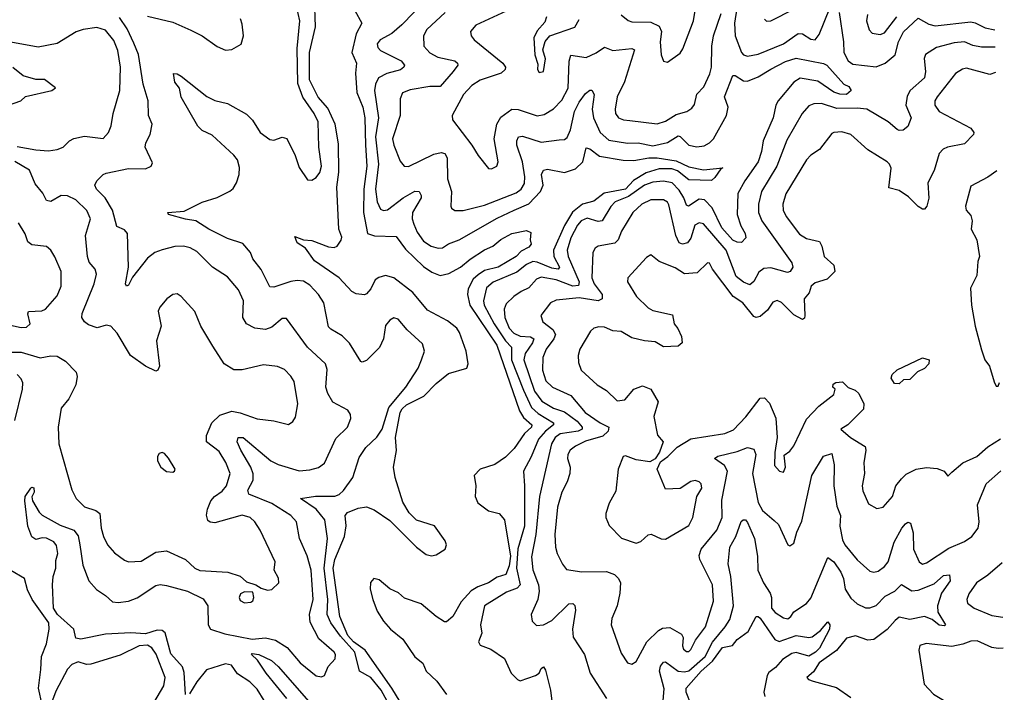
# Model space of a CAD drawing. Extents: x 2056909 to 2160450, y 827444 to 1016825.
# Tile 292 of 501: x 2140058 to 2144734, y 913315 to 916511. Entities that reach past the tile are written whole.
import ezdxf

# ---------------------------------------------------------------- set-up
doc = ezdxf.new("R2010")
doc.units = 0

msp = doc.modelspace()

# ---------------------------------------------------------------- linework, layer by layer
at = {"layer": '0CON10XD'}
for points in [[(2141573.9, 915786.1), (2141571.7, 915921.7), (2141556.8, 916015), (2141520.8, 916090.8), (2141475, 916142.2), (2141434.4, 916225), (2141433.5, 916355), (2141463.2, 916476.8), (2141458.1, 916615)], [(2142915, 916534.4), (2142947.9, 916507.9), (2142965, 916501.5), (2143055, 916498.9), (2143095, 916480.8), (2143106.5, 916455), (2143098.8, 916405), (2143103.6, 916343.6), (2143115, 916313.8), (2143135, 916308.8), (2143195, 916352), (2143207.8, 916372.2), (2143257.5, 916505), (2143279.6, 916645)], [(2141811.8, 913255), (2141775, 913324.7), (2141725, 913384.3), (2141671.2, 913415), (2141648.7, 913505), (2141581, 913581), (2141535.1, 913645.1), (2141517.7, 913685), (2141520.8, 913755), (2141503, 913905), (2141519.2, 914045), (2141507.2, 914135), (2141465.1, 914185.1), (2141392, 914235), (2141462.9, 914247.1), (2141555, 914246.9), (2141575.2, 914254.8), (2141595, 914273.8), (2141639.7, 914335), (2141669.7, 914430.3), (2141701.8, 914478.2), (2141753.7, 914526.3), (2141779.7, 914565), (2141811.4, 914668.6), (2141891.2, 914765), (2141950.3, 914855), (2141965.8, 914894.2), (2141980, 914935), (2141970.2, 914970.2), (2141897.8, 915037.8), (2141855, 915088), (2141835, 915094), (2141815, 915082.5), (2141795, 915057.5), (2141786.1, 914995), (2141767, 914953), (2141705, 914891.9), (2141685, 914884.2), (2141677.3, 914887.3), (2141624.2, 914974.2), (2141588.5, 915008.5), (2141535, 915040), (2141525, 915051.9), (2141501.6, 915165), (2141476.5, 915205), (2141435, 915249.7), (2141405, 915267.8), (2141375, 915271.3), (2141345, 915267.1), (2141265, 915240), (2141245, 915241.4), (2141204.1, 915324.1), (2141165.7, 915375), (2141154.3, 915405), (2141117.5, 915447.5), (2141045, 915471.2), (2140955.5, 915515), (2140895, 915555.4), (2140845, 915562.9), (2140765, 915584.5), (2140761.2, 915595), (2140838.3, 915601.7), (2140925, 915643.8), (2140995, 915666.1), (2141055, 915696.2), (2141071.2, 915708.8), (2141087.3, 915735), (2141099.7, 915775), (2141101.7, 915808.3), (2141091.4, 915845), (2141075, 915866.8), (2140971.7, 915961.7), (2140925, 915984.5), (2140903.6, 916005), (2140825, 916142.5), (2140817.5, 916185), (2140795, 916213.8), (2140787.5, 916255), (2140805, 916254.2), (2140825, 916242.5), (2140946, 916146), (2140985, 916127.1), (2141045, 916111.9), (2141135, 916062.5), (2141163.6, 916033.6), (2141200, 915975), (2141245, 915941.4), (2141265, 915938.6), (2141305, 915952), (2141325.7, 915945.7), (2141365.5, 915865.5), (2141385, 915808.8), (2141425, 915750), (2141445, 915748), (2141465, 915760.8), (2141482.5, 915785), (2141490.4, 915815), (2141478.8, 915905), (2141475, 916026), (2141456.2, 916065), (2141402.5, 916142.5), (2141378.2, 916208.2), (2141374.8, 916374.8), (2141388.8, 916505), (2141371.8, 916575)], [(2141986, 916605), (2141873, 916487), (2141824.5, 916445.5), (2141770, 916415), (2141755, 916396), (2141758.6, 916378.6), (2141770.6, 916365), (2141869.4, 916315), (2141885.6, 916295), (2141882.5, 916285), (2141867, 916273), (2141802, 916255), (2141761.5, 916235), (2141746.8, 916205), (2141742.1, 916175), (2141762.4, 916045), (2141747.3, 915955), (2141761.4, 915825), (2141747.5, 915705), (2141754.9, 915644.9), (2141770.9, 915610.9), (2141785, 915603.9), (2141805, 915607.2), (2141878.8, 915665), (2141935, 915695.4), (2141955, 915694.4), (2141965, 915676.2), (2141963.8, 915665), (2141923, 915595), (2141922.4, 915565), (2141929.5, 915539.5), (2141945, 915501.9), (2141975, 915458.9), (2142012.5, 915435), (2142045, 915425.4), (2142065, 915427.3), (2142093.7, 915446.3), (2142145, 915465.3), (2142325, 915568.3), (2142405.8, 915605.8), (2142475, 915636.1), (2142530.7, 915695), (2142543.9, 915725), (2142536.7, 915775), (2142545, 915795.6), (2142565, 915800.9), (2142645, 915784.3), (2142697.3, 915802.7), (2142731.5, 915835), (2142748.6, 915901.4), (2142765, 915897.3), (2142812, 915862), (2142923.4, 915843.4), (2142975, 915841.5), (2143045, 915854.6), (2143085, 915854.1), (2143175, 915840.6), (2143235, 915811.6), (2143305, 915797.3), (2143396.7, 915806.7), (2143387.5, 915802.5), (2143359.3, 915760.7), (2143342.9, 915747.1), (2143235, 915750.6), (2143182.5, 915792.5), (2143155, 915801.5), (2143095, 915801.7), (2143033.1, 915783.1), (2142972.6, 915747.4), (2142935, 915704.9), (2142834.2, 915685.8), (2142785, 915648.5), (2142730.3, 915635), (2142683.2, 915596.8), (2142645, 915532.9), (2142592.7, 915415), (2142593.9, 915385), (2142622.1, 915335), (2142615, 915325.4), (2142585, 915330.2), (2142515, 915359.3), (2142495, 915362), (2142465, 915347.7), (2142418.1, 915311.9), (2142306.4, 915263.6), (2142275, 915236.4), (2142261.2, 915175), (2142263.7, 915155), (2142311.6, 915065), (2142365, 914985.6), (2142393.4, 914955), (2142393.7, 914895), (2142450.4, 914750.4), (2142488.7, 914668.7), (2142520.3, 914640.3), (2142593.3, 914595), (2142593.1, 914585), (2142554.5, 914555), (2142522, 914518), (2142486.9, 914433.1), (2142449.7, 914365), (2142455.9, 914295), (2142454.8, 914104.8), (2142424.2, 913995.8), (2142417.4, 913905), (2142434.8, 913825), (2142420.6, 913809.4), (2142369.7, 913790.3), (2142264.6, 913725.4), (2142245.8, 913635.8), (2142252.5, 913595), (2142237.5, 913555), (2142245, 913538.8), (2142295, 913520), (2142360, 913475), (2142392.5, 913405), (2142422.5, 913375)], [(2143464.4, 916565), (2143452.2, 916495), (2143455.7, 916435), (2143485, 916354.6), (2143495, 916343.3), (2143515, 916337.5), (2143565, 916347.5), (2143685, 916396.8), (2143755, 916445.3), (2143775, 916443.8), (2143815, 916418.5), (2143835.5, 916414.5), (2143855, 916440.8), (2143905, 916566.2)], [(2140845, 913304.2), (2140838.4, 913408.4), (2140831, 913435), (2140775, 913498.2), (2140748, 913598), (2140735, 913608.4), (2140710.2, 913609.8), (2140655, 913591.9), (2140585, 913597.1), (2140465, 913590.4), (2140347.6, 913567.6), (2140325, 913572.5), (2140314.7, 913615), (2140236.6, 913685), (2140217.7, 913715), (2140214.2, 913825), (2140216.2, 913865), (2140228.8, 913905), (2140229.3, 913940.7), (2140238.6, 913975), (2140232.8, 914012.8), (2140220, 914030), (2140185, 914047.1), (2140165, 914048.9), (2140135, 914041.1), (2140115, 914053.5), (2140096.4, 914103.6), (2140081.8, 914225), (2140084.5, 914245), (2140110, 914285), (2140115, 914290), (2140125, 914286.2), (2140125.8, 914265), (2140116.1, 914243.9), (2140118, 914225), (2140150.8, 914170.8), (2140165, 914156.7), (2140249.4, 914109.4), (2140315, 914085.4), (2140335, 914057.5), (2140344, 914016), (2140358.2, 913918.2), (2140385.6, 913845), (2140422.6, 913802.6), (2140465.7, 913775), (2140498.8, 913745), (2140525, 913741.8), (2140575, 913747.7), (2140615, 913764), (2140705, 913822.1), (2140725, 913826.2), (2140755, 913822.3), (2140854.4, 913795), (2140929.1, 913759.1), (2140951.7, 913725), (2140952.3, 913635), (2140964.1, 913614.1), (2141032.2, 913592.2), (2141162.4, 913567.6), (2141225, 913572.9), (2141272, 913562), (2141328.3, 913528.3), (2141389.5, 913455), (2141465, 913392.2), (2141491.7, 913388.3), (2141505, 913394), (2141522.8, 913437.2), (2141556.7, 913473.3), (2141557.5, 913495), (2141551.9, 913505), (2141478.8, 913568.8), (2141437.4, 913647.4), (2141433.8, 913685), (2141452, 913755), (2141442.2, 913895), (2141423.7, 913963.7), (2141386.2, 914045), (2141372.2, 914125), (2141345.6, 914155), (2141255, 914212.6), (2141145.9, 914255.9), (2141142, 914275), (2141167.2, 914322.8), (2141166.7, 914353.3), (2141156.2, 914385), (2141108.1, 914465), (2141091.1, 914505), (2141095.3, 914524.7), (2141119.5, 914525), (2141250.9, 914415), (2141285, 914397.8), (2141385, 914366.5), (2141435, 914371.1), (2141477.2, 914382.8), (2141505, 914403.8), (2141558.9, 914521.1), (2141614.3, 914575), (2141630.8, 914615), (2141629.2, 914635), (2141616.2, 914655), (2141545, 914692.7), (2141520.9, 914735), (2141511.9, 914765), (2141518.5, 914848.5), (2141510, 914875), (2141425.2, 914955.2), (2141325, 915091.2), (2141305, 915091.2), (2141255, 915050), (2141225, 915038.5), (2141175, 915044.5), (2141134.2, 915065), (2141117.1, 915095), (2141120.5, 915175), (2141097.1, 915227.1), (2141045, 915288.9), (2140974.2, 915334.2), (2140899.1, 915409.1), (2140867, 915427), (2140835, 915435.3), (2140795, 915432.5), (2140735, 915417.3), (2140699.2, 915405), (2140665, 915377.5), (2140592.8, 915287.2), (2140575, 915250), (2140564.4, 915244.4), (2140560, 915255), (2140574.3, 915335.7), (2140570, 915495), (2140555, 915513.1), (2140518.9, 915528.9), (2140499.1, 915605), (2140463.7, 915663.7), (2140423.3, 915705), (2140414.4, 915725), (2140423.8, 915745), (2140454, 915775), (2140468.6, 915781.4), (2140575, 915803.3), (2140655, 915802), (2140682.5, 915815), (2140689.3, 915830.7), (2140654, 915905), (2140657.1, 915925), (2140678.1, 915965), (2140687.1, 916015), (2140670, 916055), (2140667.5, 916125), (2140643.9, 916203.9), (2140622.8, 916345), (2140600.3, 916399.7), (2140567.6, 916467.6), (2140531.7, 916521.7)], [(2140665, 916527.1), (2140785, 916498.5), (2140870.7, 916460.7), (2140925, 916434.2), (2140995, 916384.2), (2141035, 916366.2), (2141065, 916368.8), (2141110, 916395), (2141120.8, 916435), (2141115, 916490), (2141106, 916515)], [(2141649.3, 916555), (2141682.9, 916495), (2141656.2, 916443.8), (2141635.8, 916355), (2141657.9, 916305), (2141653.3, 916256.7), (2141659.5, 916165), (2141687, 916095), (2141697.5, 916045), (2141700.2, 915915), (2141706.4, 915815), (2141691.9, 915705), (2141690.4, 915595), (2141710, 915495), (2141743.4, 915483.4), (2141845, 915480), (2141890.2, 915420.2), (2141975, 915338.1), (2142015, 915310.5), (2142055, 915295.5), (2142096, 915305), (2142151.2, 915335), (2142196.8, 915373.2), (2142265, 915416.5), (2142305.3, 915434.7), (2142343.3, 915466.7), (2142395, 915494.6), (2142465, 915508.8), (2142485, 915500), (2142482.5, 915465), (2142487.5, 915445), (2142475, 915430), (2142438.6, 915411.4), (2142415.7, 915385), (2142329.6, 915335), (2142265, 915318.6), (2142235, 915298.7), (2142211.9, 915278.1), (2142187.6, 915232.4), (2142184.8, 915205), (2142195.1, 915155.1), (2142323.4, 914965), (2142431.9, 914651.9), (2142451, 914621), (2142490.4, 914585), (2142488.2, 914575), (2142454.9, 914545.1), (2142406.8, 914473.2), (2142365, 914432.6), (2142315, 914396.4), (2142244.8, 914375.2), (2142215.8, 914345), (2142224.3, 914295), (2142221.5, 914245), (2142233.5, 914215), (2142285, 914177.5), (2142335, 914164.4), (2142360.4, 914135), (2142388.1, 913961.9), (2142382.3, 913915), (2142366.3, 913873.7), (2142325, 913861.5), (2142285, 913834.5), (2142233.4, 913816.6), (2142202.5, 913797.5), (2142154.7, 913745), (2142115, 913674.6), (2142085, 913649.1), (2142075, 913649.1), (2142035, 913675.3), (2141965, 913735.5), (2141885, 913761.7), (2141856.7, 913786.7), (2141815, 913806.6), (2141765, 913848.8), (2141740, 913855), (2141723.5, 913836.5), (2141722.6, 913805), (2141734.2, 913755.8), (2141755, 913700.9), (2141785, 913653.2), (2141819.6, 913615), (2141877, 913567), (2141935, 913482.7), (2141972.9, 913452.9), (2141987.9, 913415), (2142038.3, 913368.3), (2142085, 913303.5)], [(2142078.8, 916545), (2141992.1, 916465), (2141976.2, 916435), (2141976.5, 916385), (2142005, 916352.7), (2142043.3, 916333.3), (2142125, 916315.5), (2142137.5, 916305), (2142138.6, 916295), (2142117.1, 916265), (2142055, 916194.1), (2142005, 916193), (2141912.3, 916177.7), (2141876.3, 916163.7), (2141864.7, 916135.3), (2141864.7, 916055), (2141829.1, 915945), (2141834.2, 915915), (2141865, 915838), (2141884.5, 915814.5), (2141905, 915812.9), (2142025, 915872.1), (2142059.1, 915879.1), (2142076.7, 915875), (2142087.2, 915855), (2142090, 915755), (2142108.9, 915695), (2142105.8, 915625), (2142108, 915615), (2142123.7, 915603.7), (2142163.7, 915603.7), (2142265, 915628.9), (2142415, 915688.3), (2142440, 915705), (2142455, 915732.5), (2142456.2, 915763.8), (2142445.2, 915835), (2142419.2, 915915), (2142418.5, 915935), (2142426.3, 915953.7), (2142445, 915956.8), (2142535, 915929.7), (2142620.6, 915940.6), (2142645, 915941.1), (2142658.3, 915951.7), (2142673.1, 915986.9), (2142693, 916075), (2142715, 916119.5), (2142745, 916160.9), (2142765, 916175.6), (2142775, 916175.6), (2142785.4, 916155.4), (2142776.3, 916085), (2142782.2, 916045), (2142815, 915974.6), (2142855, 915938.8), (2142945, 915923.9), (2142995, 915926.2), (2143065, 915911.6), (2143135, 915927.4), (2143185, 915959.6), (2143195, 915956.1), (2143235, 915914.8), (2143273.2, 915906.8), (2143308, 915912), (2143333.6, 915925), (2143352.7, 915945), (2143414.7, 916055), (2143421.8, 916095), (2143404.7, 916145), (2143444.5, 916245.5), (2143455, 916245.8), (2143495, 916220.4), (2143515, 916219.2), (2143565, 916238.7), (2143625.7, 916275.7), (2143695, 916312.6), (2143745, 916327.8), (2143875, 916303.5), (2143890.6, 916295), (2143972.5, 916205), (2143995, 916194), (2144006.5, 916175), (2143985, 916155.5), (2143952.5, 916157.5), (2143925, 916167.3), (2143848.4, 916218.4), (2143765, 916233), (2143735, 916213.5), (2143659.7, 916125), (2143648.9, 916105), (2143636.2, 916045), (2143588.5, 915935), (2143581, 915885), (2143564.8, 915835.2), (2143500.9, 915745), (2143468.9, 915685), (2143465.8, 915585), (2143481.9, 915531.9), (2143503.3, 915495), (2143505.6, 915474.4), (2143485, 915452.2), (2143465, 915453.1), (2143445, 915462.8), (2143392.6, 915522.6), (2143347.2, 915617.2), (2143310, 915655), (2143285, 915658.8), (2143234.7, 915624.7), (2143225, 915629.4), (2143212.1, 915665), (2143190.2, 915700.2), (2143155.9, 915735), (2143115, 915744.2), (2143065, 915739.2), (2143025, 915723.9), (2142949.1, 915670.9), (2142885.4, 915644.6), (2142865, 915622.5), (2142823.5, 915555), (2142805, 915551.4), (2142752.8, 915567.2), (2142725, 915555.3), (2142706.7, 915535), (2142675, 915473.6), (2142657.4, 915415), (2142663.1, 915385), (2142714.8, 915265), (2142711.8, 915248.2), (2142685, 915244.5), (2142605.6, 915275), (2142535, 915287.4), (2142511.6, 915278.4), (2142475, 915237.3), (2142438.9, 915218.9), (2142404.1, 915195.9), (2142368.9, 915161.1), (2142358.8, 915135), (2142361.1, 915095), (2142382.9, 915045), (2142405, 915021.6), (2142435, 915006.6), (2142484.4, 915004.4), (2142500, 914995), (2142493.9, 914975), (2142459, 914925), (2142451.9, 914895), (2142502.6, 914745), (2142537.4, 914697.4), (2142593.6, 914665), (2142645, 914648), (2142705, 914602.3), (2142728.4, 914575), (2142729.6, 914565), (2142710.6, 914555), (2142625, 914543.1), (2142601.2, 914525), (2142583, 914495), (2142526.1, 914245), (2142508.5, 914065), (2142487.7, 913957.7), (2142495, 913896), (2142521, 913825), (2142524.7, 913795.3), (2142518.8, 913755), (2142486.5, 913685), (2142492, 913652), (2142511.7, 913631.7), (2142545, 913634.6), (2142585, 913656.2), (2142665, 913734.5), (2142685, 913737.1), (2142695, 913727.5), (2142697.3, 913705), (2142683.2, 913615), (2142687, 913577), (2142740.5, 913495), (2142766.7, 913405), (2142844.3, 913285)], [(2142388.8, 916561.2), (2142224.2, 916485), (2142199.2, 916455), (2142201.4, 916435), (2142215.7, 916415), (2142351.8, 916305), (2142364.7, 916285), (2142364, 916275), (2142345, 916256.6), (2142245, 916224), (2142205, 916197.7), (2142166.2, 916155), (2142112, 916055), (2142113.3, 916035), (2142205.6, 915915), (2142235, 915865.8), (2142283.6, 915803.6), (2142297.9, 915802.1), (2142323.8, 915815), (2142330.6, 915835), (2142310.7, 915945), (2142323.6, 916015), (2142342.6, 916047.4), (2142395, 916086.3), (2142425, 916084.2), (2142515, 916054), (2142549, 916061), (2142592.3, 916087.7), (2142632, 916128), (2142663, 916185), (2142666.7, 916313.3), (2142675, 916342.9), (2142748, 916332), (2142795, 916353.2), (2142835, 916380.5), (2142875, 916365.3), (2142964.5, 916374.5), (2142978.1, 916368.1), (2142930.3, 916215), (2142895, 916144), (2142885.4, 916085), (2142887.1, 916065), (2142901.1, 916045), (2142925, 916034.6), (2142955, 916031.5), (2143085, 916016.2), (2143125, 916028.9), (2143175, 916060), (2143226.7, 916075), (2143250.2, 916089.8), (2143261.8, 916108.2), (2143272.9, 916157.1), (2143307.6, 916192.4), (2143336.1, 916253.9), (2143343.8, 916285), (2143344.8, 916385.2), (2143352.7, 916435), (2143389.4, 916540.6)], [(2142560, 916525), (2142551.5, 916498.5), (2142515, 916458), (2142498.8, 916425), (2142503.9, 916343.9), (2142519.3, 916299.3), (2142517.5, 916275), (2142525, 916260), (2142546.2, 916265), (2142555.7, 916325), (2142541.7, 916368.3), (2142553, 916407), (2142575.5, 916434.5), (2142694, 916475), (2142715, 916511.2)], [(2143595, 916513.3), (2143605, 916504), (2143625, 916505.8), (2143735, 916560.9)], [(2143949.3, 916545), (2143970.7, 916405), (2143971.7, 916355), (2143991.6, 916315), (2144015, 916299.2), (2144125, 916287.4), (2144168.7, 916305), (2144215.5, 916344.5), (2144231.2, 916405), (2144255, 916453), (2144325, 916518.2), (2144375, 916490.3), (2144405, 916482.4), (2144575, 916500), (2144595, 916496.7), (2144642.6, 916472.6), (2144689.1, 916462.6)], [(2144084.6, 916535), (2144079.5, 916505), (2144092.2, 916462.2), (2144106.8, 916446.8), (2144145, 916440.5), (2144165, 916448.9), (2144224.1, 916525)], [(2140045, 915908.8), (2140135, 915891.8), (2140195, 915888), (2140236, 915894), (2140264.2, 915905), (2140295, 915935.6), (2140315, 915946.4), (2140365, 915957.8), (2140455, 915945.6), (2140480, 915975), (2140492.9, 916007.1), (2140502.1, 916065), (2140533.7, 916175), (2140536.2, 916285), (2140523.4, 916365), (2140505, 916411.9), (2140465, 916460.5), (2140423.7, 916473.7), (2140358.8, 916465), (2140326.2, 916453.8), (2140235, 916398.2), (2140145, 916380), (2140016.1, 916403.9)], [(2144690.2, 916379.7), (2144625, 916380), (2144585, 916388.2), (2144545, 916405.3), (2144495, 916401.6), (2144411.6, 916378.4), (2144359.4, 916345), (2144353.8, 916326.2), (2144360.3, 916265), (2144355.3, 916235), (2144287.3, 916175), (2144272, 916148), (2144266.9, 916105), (2144291.9, 916045), (2144276.2, 916003.8), (2144253.9, 915986.1), (2144235, 915983.8), (2144225, 915988.9), (2144181.8, 916025), (2144081.2, 916085), (2144035, 916091.2), (2143938.3, 916088.3), (2143865, 916112.8), (2143829.1, 916110.9), (2143805, 916101.1), (2143773.3, 916065), (2143701.2, 915938.8), (2143653.1, 915815), (2143580.8, 915695), (2143566.8, 915635), (2143566.9, 915595), (2143581.8, 915555), (2143725.4, 915355), (2143728.9, 915335), (2143717.5, 915315), (2143705, 915309.6), (2143625, 915331.6), (2143591.4, 915328.6), (2143568.1, 915311.9), (2143543.7, 915266.3), (2143525, 915250.9), (2143495, 915263.5), (2143461, 915291), (2143412.8, 915415), (2143305, 915541.6), (2143284.8, 915545.2), (2143263.4, 915535), (2143245, 915473.1), (2143229, 915451), (2143205.7, 915444.3), (2143190.5, 915450.5), (2143174.4, 915485), (2143141.3, 915631.3), (2143134.2, 915644.2), (2143115.8, 915655), (2143055, 915655.3), (2143013.2, 915635), (2142970, 915595), (2142915.7, 915505.7), (2142899.6, 915465), (2142885, 915449.2), (2142804.7, 915435.3), (2142791.1, 915425), (2142780, 915405), (2142775.3, 915284.7), (2142785.6, 915255), (2142824.8, 915205), (2142823.5, 915185), (2142805, 915175.6), (2142715, 915189.7), (2142605, 915178.8), (2142578.6, 915165), (2142532.2, 915105), (2142542.7, 915075), (2142589, 915039), (2142601.9, 915015), (2142594.3, 914995), (2142558, 914945), (2142543, 914905), (2142540.7, 914845), (2142557.2, 914795), (2142588.5, 914765), (2142675, 914725.3), (2142743.7, 914645), (2142814.1, 914595), (2142855.5, 914575), (2142852.1, 914555), (2142827.5, 914532.5), (2142745, 914508.4), (2142697.1, 914485), (2142671.4, 914465), (2142660.5, 914445), (2142660, 914425), (2142671.5, 914385), (2142670.5, 914355), (2142657.9, 914315), (2142632.3, 914265), (2142611.5, 914195), (2142600, 914065), (2142602.5, 914005), (2142610.6, 913975), (2142635, 913924), (2142655, 913898), (2142727.5, 913887.5), (2142845, 913888), (2142882.5, 913875), (2142901.9, 913855), (2142911.1, 913835), (2142908.1, 913785), (2142895.7, 913725), (2142869.2, 913665), (2142866.9, 913635), (2142915, 913500), (2142945, 913454.3), (2142965, 913448), (2142985, 913461.2), (2143036.7, 913555), (2143091.3, 913608.7), (2143110.3, 913619.7), (2143145, 913622.9), (2143201.6, 913591.6), (2143209.4, 913575), (2143206, 913535), (2143210.3, 913520.3), (2143225, 913508.5), (2143235, 913507.8), (2143245, 913517.5), (2143267.5, 913562.5), (2143314.4, 913625), (2143352.6, 913747.4), (2143348.6, 913825), (2143287.2, 913945), (2143284.2, 913965), (2143294, 913995), (2143369.2, 914085), (2143393.9, 914145), (2143393.1, 914226.9), (2143419.8, 914365), (2143405, 914392.9), (2143358, 914425), (2143372.6, 914437.4), (2143465, 914459.2), (2143515, 914477.5), (2143545, 914469.6), (2143553.3, 914445), (2143538.1, 914355), (2143565, 914215.8), (2143585, 914178), (2143640.4, 914130.4), (2143661.8, 914111.8), (2143706.1, 914016.1), (2143715, 914010), (2143735, 914023.3), (2143748.5, 914075), (2143771.7, 914128.3), (2143820, 914345), (2143875, 914437.5), (2143915, 914450), (2143926.2, 914395), (2143924.7, 914295), (2143938.6, 914198.6), (2143955.2, 914155), (2143953.4, 914103.4), (2143965, 914038.8), (2143976.7, 914015), (2144035, 913944.5), (2144095, 913890.6), (2144115, 913885.6), (2144135, 913890), (2144165, 913912.7), (2144182.3, 913935), (2144211.5, 914028.5), (2144247.5, 914095), (2144265, 914115.7), (2144275, 914122.5), (2144288.9, 914118.9), (2144301.8, 914071.8), (2144302, 913995), (2144329.6, 913935), (2144345, 913922.9), (2144365, 913930), (2144470.2, 913999.8), (2144545, 914031.2), (2144580, 914055), (2144610.3, 914095), (2144613.7, 914125), (2144606.5, 914205), (2144648.2, 914305), (2144715.3, 914364.7), (2144717.4, 914367.6)], [(2140004, 916104), (2140062.5, 916125), (2140085, 916146.2), (2140210, 916175), (2140227.5, 916187.5), (2140175, 916226), (2140135, 916227.5), (2140075, 916244.4), (2140025, 916283.1)], [(2144691.8, 916260), (2144665, 916250.4), (2144555, 916280), (2144535, 916275.4), (2144502.7, 916255), (2144415.5, 916145), (2144404.6, 916125), (2144403.9, 916105), (2144425, 916074.6), (2144574.2, 915995), (2144589.2, 915975), (2144587.5, 915965), (2144545, 915921.8), (2144464.8, 915905.2), (2144443.3, 915895), (2144424.7, 915875.3), (2144401.1, 915795), (2144371.4, 915735), (2144375, 915662.5), (2144365.5, 915624.5), (2144355, 915611.2), (2144345, 915610.8), (2144325, 915622.9), (2144278.8, 915668.8), (2144235, 915700), (2144185, 915712.5), (2144196.9, 915805), (2144189.2, 915825), (2144178, 915835), (2144085, 915892.5), (2144005, 915965.5), (2143961.7, 915978.3), (2143925, 915975.5), (2143915, 915969.4), (2143856.2, 915893.8), (2143815, 915867.1), (2143794.6, 915845), (2143696.8, 915683.2), (2143682.8, 915635), (2143683.7, 915605), (2143698, 915575), (2143761.3, 915491.3), (2143795, 915471.2), (2143856.2, 915456.2), (2143867.3, 915435), (2143878.1, 915385), (2143924.2, 915345), (2143929.4, 915315), (2143892.8, 915277.2), (2143835, 915260.4), (2143817.3, 915245), (2143807.2, 915212.8), (2143782.7, 915185), (2143787.1, 915105), (2143785, 915092.5), (2143775, 915085.8), (2143735, 915107.7), (2143675, 915167.1), (2143655, 915175.8), (2143635, 915168), (2143609.6, 915130.4), (2143575, 915101.1), (2143555, 915096.5), (2143545, 915101.1), (2143492.3, 915165), (2143445.9, 915195), (2143348.5, 915325), (2143334, 915354), (2143323.8, 915355), (2143275, 915308.5), (2143215, 915303.3), (2143171.2, 915331.2), (2143095, 915361.1), (2143055, 915393.3), (2143035, 915381.2), (2142946.2, 915285), (2142944, 915265), (2142987.8, 915195), (2143042, 915142), (2143065, 915129.7), (2143158.3, 915108.3), (2143166, 915065), (2143184.1, 915044.1), (2143200.8, 915005), (2143203.8, 914975), (2143185, 914960), (2143115.8, 914955.8), (2143075, 914980.8), (2143025.7, 914984.3), (2142965, 914998.5), (2142915, 915028.5), (2142875, 915032.3), (2142835, 915049.5), (2142808.3, 915051.7), (2142785, 915045.7), (2142768.9, 915031.1), (2142718.5, 914945), (2142710, 914915), (2142711.3, 914881.3), (2142724.3, 914845), (2142800, 914775), (2142845, 914749.2), (2142895, 914699.5), (2142931.9, 914705), (2142974.3, 914755), (2143015, 914771.5), (2143055, 914755.7), (2143089.5, 914695), (2143069.4, 914625), (2143086.8, 914536.8), (2143113.3, 914505), (2143096.7, 914455), (2143076, 914424), (2143050.7, 914409.3), (2142985, 914420), (2142935, 914438.8), (2142923.8, 914435), (2142900, 914375), (2142888.8, 914271.2), (2142857.3, 914212.7), (2142840.8, 914165), (2142840.8, 914145), (2142857.9, 914107.9), (2142916.6, 914046.6), (2142985.9, 914024.1), (2143008.3, 914031.7), (2143043.3, 914063.3), (2143056.5, 914066.5), (2143105, 914044.4), (2143125, 914043.1), (2143235, 914108), (2143254.4, 914145), (2143274.3, 914245), (2143297.5, 914285), (2143295, 914305.6), (2143285, 914315.4), (2143265, 914320.9), (2143244.4, 914315.6), (2143195, 914283.3), (2143125, 914280), (2143085.7, 914375), (2143100.6, 914409.4), (2143136.2, 914435), (2143180.8, 914479.2), (2143245, 914519.6), (2143406.7, 914545), (2143447.7, 914562.3), (2143506.7, 914623.3), (2143575, 914713.1), (2143595, 914713.5), (2143619.3, 914689.3), (2143648.1, 914618.1), (2143655.7, 914525), (2143643.7, 914453.7), (2143642.8, 914392.8), (2143666.2, 914365), (2143685, 914360.8), (2143694.2, 914385), (2143688.3, 914441.7), (2143715, 914461.2), (2143734.4, 914485.6), (2143795, 914612), (2143853.3, 914675), (2143925, 914730), (2143930, 914755), (2143920, 914765), (2143921.7, 914778.3), (2143933, 914787), (2143965, 914790), (2143992.5, 914762.5), (2144025, 914750), (2144043.3, 914735), (2144066.7, 914685), (2144065, 914660), (2143990, 914585), (2143957.5, 914565), (2144003.6, 914525), (2144073.1, 914483.1), (2144076.9, 914465), (2144067.5, 914405), (2144070, 914355), (2144059.6, 914295), (2144062.6, 914272.6), (2144089.5, 914209.5), (2144128, 914188), (2144158.8, 914195), (2144203.5, 914245), (2144218.8, 914295), (2144245, 914328.6), (2144268.3, 914351.7), (2144315, 914374.2), (2144365, 914382.5), (2144415, 914377.5), (2144447.5, 914365), (2144465, 914342.5), (2144485, 914360), (2144536.2, 914405), (2144604.2, 914435), (2144655, 914480.4), (2144715.4, 914519.4)], [(2139955, 914931.7), (2140065, 914931.2), (2140155, 914904.5), (2140205, 914914.3), (2140235, 914912), (2140275, 914889), (2140325.4, 914835.4), (2140330.8, 914815), (2140324.4, 914775), (2140291, 914709), (2140254.4, 914665), (2140240.5, 914575), (2140243.8, 914495), (2140305, 914276.7), (2140325.8, 914235), (2140365, 914196), (2140418.9, 914178.9), (2140438.9, 914165), (2140444.7, 914094.7), (2140455.6, 914055), (2140475.4, 914015.4), (2140507.9, 913977.9), (2140555, 913941.9), (2140575, 913934.4), (2140635, 913937.8), (2140705, 913980.9), (2140755, 913986.4), (2140845, 913945.5), (2140890, 913905), (2140913, 913893), (2141045.7, 913885.7), (2141105, 913866), (2141135, 913838.8), (2141180, 913825), (2141205, 913810), (2141235, 913800), (2141255, 913802.5), (2141289.2, 913835), (2141287.3, 913857.3), (2141266.7, 913895), (2141270.6, 913935), (2141199.5, 914085), (2141175, 914124.4), (2141152.5, 914145), (2141115, 914155.9), (2141012.7, 914127.3), (2140985, 914120.5), (2140962.4, 914122.4), (2140951.5, 914131.5), (2140945.6, 914155.6), (2140949.1, 914185), (2140965.3, 914224.7), (2140983.5, 914245), (2141020.1, 914269.9), (2141040, 914295), (2141056.7, 914355), (2141036.2, 914406.2), (2141005, 914458.9), (2140944.5, 914505), (2140944.6, 914535), (2140970.5, 914595), (2141008.8, 914631.2), (2141065, 914651.1), (2141105, 914642.9), (2141185, 914613.8), (2141265, 914605.4), (2141335, 914587.5), (2141355, 914601.2), (2141367.2, 914622.8), (2141378.9, 914685), (2141360.9, 914790.9), (2141346.2, 914816.2), (2141315, 914849.1), (2141282.6, 914862.6), (2141215, 914870), (2141115, 914847.1), (2141075, 914847.5), (2141028.8, 914875), (2140975, 914960), (2140918.8, 915055), (2140890, 915125), (2140825, 915196), (2140805, 915208.6), (2140785, 915205.8), (2140756.2, 915183.8), (2140722.9, 915145), (2140716.1, 915126.1), (2140728.9, 915055), (2140707.1, 914985), (2140722, 914865), (2140714, 914846), (2140705, 914841.2), (2140655, 914864.4), (2140584.7, 914914.7), (2140520.8, 915020.8), (2140490, 915055), (2140468.6, 915058.6), (2140425, 915046.9), (2140385, 915060.5), (2140365.6, 915075), (2140353.3, 915095), (2140354.5, 915115), (2140411.1, 915255), (2140422.1, 915302.1), (2140415.6, 915325), (2140388.3, 915358.3), (2140380.6, 915385), (2140370, 915485), (2140394.1, 915565), (2140376.4, 915603.6), (2140324.7, 915654.7), (2140285, 915674.1), (2140255, 915675.9), (2140205, 915647.7), (2140185, 915651.5), (2140167.3, 915687.3), (2140131.7, 915731.7), (2140105, 915795.6), (2140035, 915837.7)], [(2141904.9, 913204.9), (2141824.8, 913334.8), (2141698.3, 913515), (2141642.7, 913555), (2141616.6, 913585), (2141577.7, 913675), (2141546.6, 913905), (2141555, 913945.4), (2141600, 914055), (2141608.8, 914105), (2141602.9, 914155), (2141615, 914168.9), (2141665, 914189.4), (2141705, 914195.6), (2141741.2, 914181.2), (2141815, 914131.2), (2141942.9, 914005), (2141988.9, 913968.9), (2142013, 913963), (2142035, 913967.1), (2142078.1, 913995), (2142084.5, 914015), (2142078.5, 914035), (2142028.2, 914105), (2141942.1, 914132.1), (2141907.9, 914167.9), (2141877.5, 914217.5), (2141840.4, 914335), (2141833.5, 914385), (2141847, 914463), (2141841.9, 914525), (2141865.2, 914645), (2141875, 914661.5), (2141895, 914680), (2141977.9, 914722.1), (2142035, 914781.5), (2142095, 914829.4), (2142181.2, 914855), (2142186.9, 914875), (2142177.5, 914935), (2142146.2, 915025), (2142133.5, 915045), (2142090.3, 915080.3), (2141995, 915130.6), (2141924.6, 915214.6), (2141835, 915284), (2141795.3, 915294.7), (2141763.5, 915286.5), (2141745.5, 915274.5), (2141725, 915231.2), (2141705, 915208.8), (2141695, 915204), (2141655, 915208.8), (2141635, 915220), (2141574.5, 915284.5), (2141457.1, 915365), (2141415.4, 915425.4), (2141375, 915450.8), (2141365, 915480), (2141405, 915465.6), (2141445, 915461.6), (2141525, 915431.1), (2141551.9, 915428.1), (2141565, 915434), (2141585, 915462.9), (2141587.9, 915477.9), (2141573.8, 915515), (2141563.9, 915715), (2141573.9, 915786.1)], [(2144698.1, 915793), (2144655, 915762.9), (2144575, 915720), (2144548.8, 915625), (2144553.3, 915605), (2144575, 915580), (2144581.8, 915555), (2144576.5, 915515), (2144603.8, 915465), (2144616.7, 915385), (2144608.3, 915361.7), (2144603.8, 915295), (2144574, 915235), (2144578.6, 915155), (2144595.7, 915055), (2144625, 914942.5), (2144642, 914895), (2144663.3, 914865), (2144685, 914790), (2144695, 914770), (2144705, 914770), (2144711.8, 914787.2)], [(2139985, 915066.4), (2140065, 915048.1), (2140090.3, 915049.7), (2140106.9, 915065), (2140096.1, 915113.9), (2140100, 915125), (2140162.7, 915127.3), (2140180.8, 915135), (2140235, 915198.6), (2140254.7, 915245.3), (2140254.6, 915314.6), (2140224.6, 915384.6), (2140205, 915416.2), (2140185, 915432.9), (2140115, 915441.5), (2140095.9, 915455.9), (2140083.3, 915493.3), (2140051.4, 915545)], [(2144235, 914780), (2144211.7, 914781.7), (2144197, 914807), (2144201.2, 914825), (2144225, 914847.5), (2144345, 914903.3), (2144376.7, 914895), (2144376, 914875), (2144355, 914853.8), (2144322, 914838), (2144285, 914801.2), (2144255, 914800), (2144235, 914780)], [(2140034.2, 914605.8), (2140071.2, 914755), (2140072.5, 914785), (2140064.7, 914805), (2140045, 914825.3)], [(2140785, 914360.8), (2140793.3, 914365), (2140796, 914375), (2140765, 914426.7), (2140745, 914448.8), (2140735, 914453.8), (2140720, 914450), (2140712.5, 914435), (2140712.5, 914415), (2140728.8, 914385), (2140754.4, 914364.4), (2140785, 914360.8)], [(2143113.1, 913275), (2143118.5, 913331.5), (2143096.6, 913415), (2143101.4, 913438.6), (2143115, 913458.5), (2143125, 913460), (2143185, 913414.5), (2143215, 913411.1), (2143235, 913416.8), (2143313, 913485), (2143347.8, 913552.2), (2143408.3, 913625), (2143429.9, 913660.1), (2143448.3, 913725), (2143434.8, 913864.8), (2143422.8, 913925), (2143430, 914005), (2143458.6, 914055), (2143484, 914126), (2143493.8, 914135), (2143505, 914134.2), (2143515, 914121.4), (2143547.4, 914045), (2143562.2, 913962.2), (2143562.7, 913895), (2143589.5, 913835), (2143622.6, 913785), (2143628.4, 913765), (2143628.3, 913715), (2143645, 913693.5), (2143685, 913669.1), (2143706.3, 913663.7), (2143720.8, 913675), (2143735, 913697.3), (2143795, 913736.9), (2143815, 913761.8), (2143895, 913955.7), (2143924.6, 913935), (2143957.8, 913885), (2143970.3, 913855), (2143978, 913805), (2144005, 913761.5), (2144035, 913735.3), (2144075, 913715.3), (2144095, 913715.3), (2144125, 913727.2), (2144168.6, 913771.4), (2144214.5, 913795), (2144245, 913826.4), (2144295, 913797.1), (2144325, 913799.3), (2144400.3, 913829.7), (2144445, 913869.5), (2144473.6, 913873.6), (2144476.3, 913845), (2144436.3, 913785), (2144415.9, 913725), (2144418.8, 913695), (2144454, 913635), (2144449.3, 913630.7), (2144425, 913634.1), (2144390.7, 913660.7), (2144355, 913675.3), (2144285, 913660), (2144235, 913671.4), (2144216.1, 913656.1), (2144177.5, 913612.5), (2144115, 913565.6), (2144085, 913562.5), (2144027, 913583), (2143985, 913571.1), (2143936.4, 913513.6), (2143854.3, 913455), (2143827.4, 913412.6), (2143796, 913385), (2143803.8, 913375), (2143826.9, 913366.9), (2143937.1, 913337.1), (2144005, 913290.4)], [(2144723.4, 913929.6), (2144655, 913870.9), (2144601.8, 913835), (2144565, 913782), (2144556.5, 913755), (2144558.8, 913738.8), (2144590.6, 913715), (2144675, 913679.2), (2144726.9, 913672.4)], [(2140164.3, 913255), (2140146.8, 913335), (2140157.8, 913422.2), (2140160.6, 913485), (2140184.7, 913545), (2140197.6, 913615), (2140196, 913644), (2140117.6, 913755), (2140095, 913802), (2140080, 913855), (2140015, 913893.9)], [(2141125, 913740), (2141155, 913743.3), (2141165, 913750), (2141170, 913765), (2141165, 913790), (2141125, 913792.5), (2141107, 913783), (2141100, 913765), (2141105, 913751.2), (2141125, 913740)], [(2143246, 913255), (2143223.5, 913315), (2143222.5, 913335), (2143294.8, 913415), (2143347.3, 913462.7), (2143395, 913527.2), (2143443.3, 913536.7), (2143465.9, 913565), (2143516.9, 913603.1), (2143555, 913674.5), (2143565, 913675.4), (2143575, 913666.2), (2143644.5, 913565), (2143665, 913555.4), (2143745, 913585.2), (2143805, 913574.6), (2143821.5, 913578.5), (2143861.3, 913608.7), (2143895, 913648.8), (2143905.4, 913635.4), (2143903.8, 913615), (2143856.7, 913525), (2143836.7, 913505), (2143805, 913485.8), (2143745, 913503.5), (2143725, 913498.8), (2143680.3, 913469.7), (2143647.5, 913432.5), (2143615, 913409.5), (2143606.9, 913395), (2143591.1, 913315), (2143596.7, 913295)], [(2140694.1, 913265), (2140742.7, 913345), (2140749.1, 913385), (2140705.2, 913495.2), (2140685, 913526.4), (2140665, 913539.3), (2140625, 913535.3), (2140535, 913491.8), (2140395, 913448.5), (2140375, 913447.5), (2140335, 913458.9), (2140305, 913447.1), (2140284.2, 913425), (2140229.7, 913320.3), (2140209.4, 913265)], [(2144728.9, 913524.3), (2144705, 913522.3), (2144675, 913527), (2144605, 913558.8), (2144575, 913557.7), (2144536.3, 913543.7), (2144485, 913532.5), (2144363.4, 913546.6), (2144333.4, 913536.6), (2144327.5, 913515), (2144352.8, 913352.8), (2144398.1, 913305), (2144535, 913223.1), (2144565, 913212.5), (2144625, 913214.2), (2144655, 913208.1), (2144686.3, 913196.3), (2144725, 913165.5), (2144733.9, 913153.6)], [(2141326.9, 913285), (2141228.2, 913405), (2141187.6, 913467.6), (2141158.8, 913495), (2141161.2, 913498.8), (2141193.3, 913495), (2141253.8, 913465), (2141285, 913437.1), (2141430.3, 913270.3)], [(2141219.4, 913275), (2141185, 913329.1), (2141150.3, 913365), (2141092.4, 913402.4), (2141063.4, 913443.4), (2141035, 913450.6), (2140945, 913420.8), (2140898.8, 913365), (2140865, 913307.5)], [(2142422.5, 913375), (2142435, 913368.8), (2142508, 913395), (2142524.2, 913405), (2142535, 913427.5), (2142545.6, 913435.6), (2142555, 913420), (2142578.4, 913325), (2142590, 913235)]]:
    msp.add_lwpolyline(points, dxfattribs=at)

doc.saveas('drawing.dxf')
